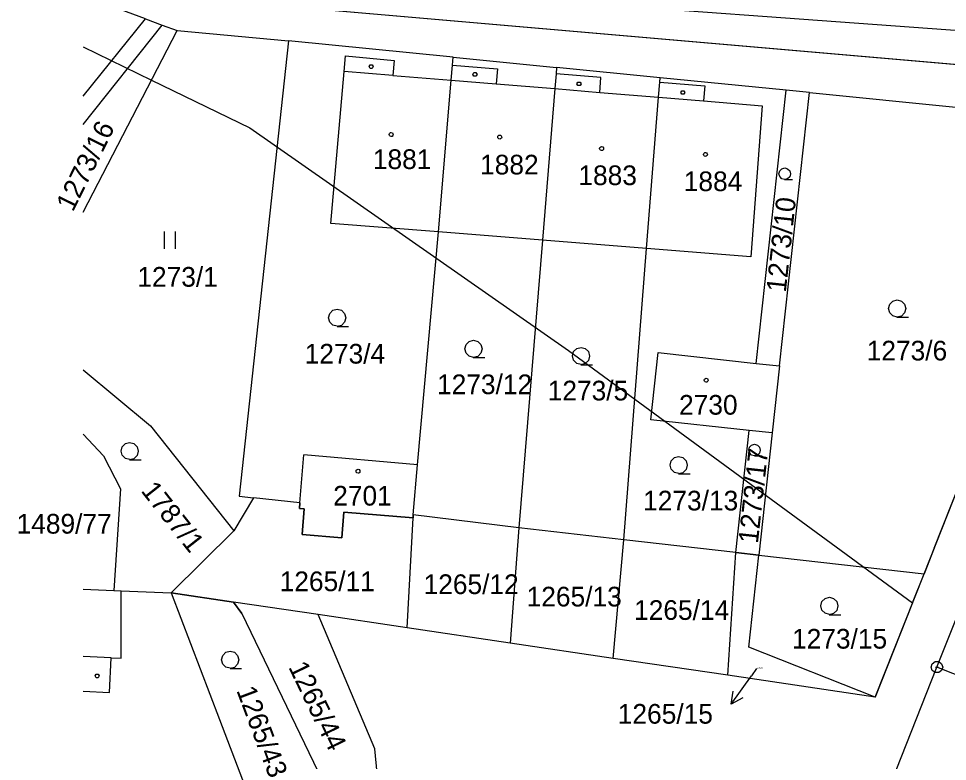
# Model space of a CAD drawing. Extents: x -777309 to -774195, y -1144706 to -1143600.
# Drawn here: x -777305.6 to -777225.3, y -1143914.1 to -1143849.9 of the extents above; entities that cross this region are included whole.
import ezdxf

# ---------------------------------------------------------------- set-up
doc = ezdxf.new("R2010")
doc.units = 0
for name, color, linetype in [('1', 7, 'Continuous'), ('11', 7, 'Continuous'), ('12', 7, 'Continuous'), ('2', 7, 'Continuous'), ('3', 7, 'Continuous'), ('4', 7, 'Continuous'), ('5', 7, 'Continuous'), ('7', 7, 'Continuous'), ('8', 7, 'Continuous')]:
    doc.layers.add(name, color=color, linetype=linetype)

msp = doc.modelspace()

# ---------------------------------------------------------------- linework, layer by layer
at = {"layer": '1'}
for p, q in [((-777294.6, -1143849.93), (-777300, -1143847.906)), ((-777281.88, -1143848.9), (-777167.58, -1143858.82)), ((-777300, -1143856.623), (-777294.6, -1143849.93)), ((-777294.6, -1143849.93), (-777293.16, -1143850.48)), ((-777300, -1143859.052), (-777293.16, -1143850.48)), ((-777300, -1143866.64), (-777291.88, -1143850.96)), ((-777293.16, -1143850.48), (-777291.88, -1143850.96)), ((-777291.88, -1143850.96), (-777282.26, -1143851.85)), ((-777282.26, -1143851.85), (-777286.51, -1143891.17)), ((-777268.04, -1143853.26), (-777282.26, -1143851.85)), ((-777277.45, -1143854.48), (-777277.34, -1143853.14)), ((-777277.34, -1143853.14), (-777273.14, -1143853.53)), ((-777268.09, -1143853.95), (-777268.04, -1143853.26)), ((-777268.04, -1143853.26), (-777259.1, -1143854.15)), ((-777273.14, -1143853.53), (-777273.25, -1143854.83)), ((-777268.2, -1143855.24), (-777268.09, -1143853.95)), ((-777259.1, -1143854.15), (-777259.14, -1143854.68)), ((-777250.16, -1143855.03), (-777259.1, -1143854.15)), ((-777278.59, -1143867.6), (-777277.45, -1143854.48)), ((-777273.25, -1143854.83), (-777268.2, -1143855.24)), ((-777259.14, -1143854.68), (-777259.25, -1143855.97)), ((-777250.19, -1143855.41), (-777250.16, -1143855.03)), ((-777239.27, -1143856.11), (-777250.16, -1143855.03)), ((-777269.3, -1143868.34), (-777268.2, -1143855.24)), ((-777250.3, -1143856.7), (-777250.19, -1143855.41)), ((-777250.19, -1143855.41), (-777246.31, -1143855.73)), ((-777246.31, -1143855.73), (-777246.42, -1143857.02)), ((-777259.25, -1143855.97), (-777260.32, -1143869.06)), ((-777251.32, -1143869.77), (-777250.3, -1143856.7)), ((-777241.85, -1143879.69), (-777239.27, -1143856.11)), ((-777239.86, -1143879.9), (-777237.27, -1143856.31)), ((-777237.27, -1143856.31), (-777239.27, -1143856.11)), ((-777237.27, -1143856.31), (-777224.33, -1143857.6)), ((-777246.42, -1143857.02), (-777241.35, -1143857.44)), ((-777241.35, -1143857.44), (-777242.31, -1143870.49)), ((-777226.25, -1143905.92), (-777208.67, -1143861.6)), ((-777226.49, -1143895.64), (-777214.78, -1143866.06)), ((-777269.3, -1143868.34), (-777278.59, -1143867.6)), ((-777271.1, -1143888.46), (-777269.3, -1143868.34)), ((-777260.32, -1143869.06), (-777269.3, -1143868.34)), ((-777260.32, -1143869.06), (-777262.35, -1143893.9)), ((-777251.32, -1143869.77), (-777260.32, -1143869.06)), ((-777253.28, -1143894.92), (-777251.32, -1143869.77)), ((-777242.31, -1143870.49), (-777251.32, -1143869.77)), ((-777250.96, -1143884.56), (-777250.33, -1143878.76)), ((-777250.33, -1143878.76), (-777241.85, -1143879.69)), ((-777241.85, -1143879.69), (-777239.86, -1143879.9)), ((-777239.86, -1143879.9), (-777240.49, -1143885.7)), ((-777300, -1143880.235), (-777294.18, -1143885.08)), ((-777242.48, -1143885.49), (-777250.96, -1143884.56)), ((-777294.18, -1143885.08), (-777286.98, -1143894.14)), ((-777243.63, -1143896.02), (-777242.48, -1143885.49)), ((-777240.49, -1143885.7), (-777242.48, -1143885.49)), ((-777300, -1143885.794), (-777298.23, -1143887.67)), ((-777240.49, -1143885.7), (-777241.64, -1143896.24)), ((-777298.23, -1143887.67), (-777296.76, -1143890.53)), ((-777281.26, -1143891.73), (-777280.92, -1143887.58)), ((-777271.1, -1143888.46), (-777280.92, -1143887.58)), ((-777271.48, -1143892.76), (-777271.1, -1143888.46)), ((-777296.76, -1143890.53), (-777297.35, -1143899.31)), ((-777286.51, -1143891.17), (-777285.27, -1143891.31)), ((-777285.27, -1143891.31), (-777286.98, -1143894.14)), ((-777281.26, -1143891.73), (-777285.27, -1143891.31)), ((-777281.26, -1143891.73), (-777281.3, -1143892.23)), ((-777281.3, -1143892.23), (-777280.9, -1143892.26)), ((-777280.9, -1143892.26), (-777281.08, -1143894.46)), ((-777277.66, -1143894.75), (-777277.48, -1143892.54)), ((-777277.48, -1143892.54), (-777271.5, -1143893.04)), ((-777271.5, -1143893.04), (-777271.48, -1143892.76)), ((-777262.35, -1143893.9), (-777271.48, -1143892.76)), ((-777272, -1143902.52), (-777271.5, -1143893.04)), ((-777286.98, -1143894.14), (-777292.38, -1143899.5)), ((-777262.35, -1143893.9), (-777263.1, -1143903.84)), ((-777253.28, -1143894.92), (-777262.35, -1143893.9)), ((-777281.08, -1143894.46), (-777277.66, -1143894.75)), ((-777254.2, -1143905.16), (-777253.28, -1143894.92)), ((-777243.63, -1143896.02), (-777253.28, -1143894.92)), ((-777244.31, -1143906.62), (-777243.63, -1143896.02)), ((-777243.63, -1143896.02), (-777241.64, -1143896.24)), ((-777226.49, -1143895.64), (-777227.36, -1143897.85)), ((-777242.51, -1143904.19), (-777241.64, -1143896.24)), ((-777241.64, -1143896.24), (-777227.36, -1143897.85)), ((-777231.58, -1143908.5), (-777227.36, -1143897.85)), ((-777300, -1143899.177), (-777297.35, -1143899.31)), ((-777297.35, -1143899.31), (-777296.7, -1143899.33)), ((-777296.7, -1143899.33), (-777292.38, -1143899.5)), ((-777287, -1143900.3), (-777292.38, -1143899.5)), ((-777292.38, -1143899.5), (-777288.2, -1143910.44)), ((-777286.27, -1143901.3), (-777287, -1143900.3)), ((-777279.7, -1143901.38), (-777287, -1143900.3)), ((-777286.27, -1143901.3), (-777279.72, -1143914.89)), ((-777274.79, -1143912.96), (-777279.7, -1143901.38)), ((-777272, -1143902.52), (-777279.7, -1143901.38)), ((-777263.1, -1143903.84), (-777272, -1143902.52)), ((-777254.2, -1143905.16), (-777263.1, -1143903.84)), ((-777231.58, -1143908.5), (-777242.51, -1143904.19)), ((-777244.31, -1143906.62), (-777254.2, -1143905.16)), ((-777239.05, -1143938.18), (-777226.25, -1143905.92)), ((-777207.85, -1143913.23), (-777226.25, -1143905.92)), ((-777231.58, -1143908.5), (-777244.31, -1143906.62)), ((-777288.2, -1143910.44), (-777286.22, -1143915.64)), ((-777274.6, -1143915.07), (-777274.79, -1143912.96))]:
    msp.add_line(p, q, dxfattribs=at)
at = {"layer": '11'}
for points in [[(-777300, -1143845.821), (-777292.27, -1143847.75), (-777289.53, -1143848.43), (-777281.88, -1143848.9), (-777167.58, -1143858.82), (-777035.36, -1143870.54), (-777014.02, -1143874.66), (-776998.39, -1143882.22), (-776992.99, -1143881.07), (-776972.79, -1143876.78), (-776970.83, -1143876.37), (-776959.34, -1143880.62), (-776893.47, -1143907.54), (-776747.29, -1143966.09), (-776712.36, -1143980.08), (-776627.91, -1144012.39)], [(-777300, -1143852.359), (-777294.09, -1143855.23), (-777285.59, -1143859.36), (-777258.07, -1143878.57), (-777228.36, -1143900.38)], [(-777228.36, -1143900.38), (-777227.36, -1143897.85), (-777214.78, -1143866.06), (-777212.82, -1143861.22), (-777208.67, -1143861.6), (-777184.32, -1143863.79), (-777124.98, -1143869.13), (-777082.45, -1143872.54), (-777032.92, -1143876.65)], [(-777228.36, -1143900.38), (-777231.58, -1143908.5), (-777242.51, -1143904.19), (-777241.64, -1143896.24), (-777243.63, -1143896.02), (-777253.28, -1143894.92), (-777262.35, -1143893.9), (-777271.48, -1143892.76), (-777271.5, -1143893.04), (-777277.48, -1143892.54), (-777277.66, -1143894.75), (-777281.08, -1143894.46), (-777280.9, -1143892.26), (-777281.3, -1143892.23), (-777281.26, -1143891.73), (-777285.27, -1143891.31), (-777286.98, -1143894.14), (-777292.38, -1143899.5), (-777287, -1143900.3), (-777286.27, -1143901.3), (-777279.72, -1143914.89)]]:
    msp.add_lwpolyline(points, dxfattribs=at)
at = {"layer": '12'}
for p, q in [((-777278.59, -1143867.6), (-777277.45, -1143854.48)), ((-777273.25, -1143854.83), (-777277.45, -1143854.48)), ((-777273.25, -1143854.83), (-777268.2, -1143855.24)), ((-777269.3, -1143868.34), (-777268.2, -1143855.24)), ((-777269.3, -1143868.34), (-777268.2, -1143855.24)), ((-777268.2, -1143855.24), (-777264.32, -1143855.56)), ((-777264.32, -1143855.56), (-777259.25, -1143855.97)), ((-777259.25, -1143855.97), (-777260.32, -1143869.06)), ((-777259.25, -1143855.97), (-777260.32, -1143869.06)), ((-777259.25, -1143855.97), (-777255.37, -1143856.29)), ((-777255.37, -1143856.29), (-777250.3, -1143856.7)), ((-777251.32, -1143869.77), (-777250.3, -1143856.7)), ((-777251.32, -1143869.77), (-777250.3, -1143856.7)), ((-777250.3, -1143856.7), (-777246.42, -1143857.02)), ((-777246.42, -1143857.02), (-777241.35, -1143857.44)), ((-777241.35, -1143857.44), (-777242.31, -1143870.49)), ((-777269.3, -1143868.34), (-777278.59, -1143867.6)), ((-777260.32, -1143869.06), (-777269.3, -1143868.34)), ((-777251.32, -1143869.77), (-777260.32, -1143869.06)), ((-777242.31, -1143870.49), (-777251.32, -1143869.77)), ((-777250.96, -1143884.56), (-777250.33, -1143878.76)), ((-777250.33, -1143878.76), (-777241.85, -1143879.69)), ((-777241.85, -1143879.69), (-777239.86, -1143879.9)), ((-777239.86, -1143879.9), (-777240.49, -1143885.7)), ((-777242.48, -1143885.49), (-777250.96, -1143884.56)), ((-777240.49, -1143885.7), (-777242.48, -1143885.49)), ((-777281.26, -1143891.73), (-777280.92, -1143887.58)), ((-777271.1, -1143888.46), (-777280.92, -1143887.58)), ((-777271.48, -1143892.76), (-777271.1, -1143888.46)), ((-777281.26, -1143891.73), (-777281.3, -1143892.23)), ((-777281.3, -1143892.23), (-777280.9, -1143892.26)), ((-777280.9, -1143892.26), (-777281.08, -1143894.46)), ((-777277.66, -1143894.75), (-777277.48, -1143892.54)), ((-777277.48, -1143892.54), (-777271.5, -1143893.04)), ((-777271.5, -1143893.04), (-777271.48, -1143892.76)), ((-777281.08, -1143894.46), (-777277.66, -1143894.75)), ((-777300, -1143899.177), (-777297.35, -1143899.31)), ((-777297.35, -1143899.31), (-777296.7, -1143899.33)), ((-777296.71, -1143905.15), (-777296.7, -1143899.33)), ((-777297.58, -1143905.11), (-777300, -1143905.01)), ((-777297.58, -1143905.11), (-777296.71, -1143905.15))]:
    msp.add_line(p, q, dxfattribs=at)
at = {"layer": '3'}
for p, q in [((-777293, -1143868.3), (-777293, -1143869.8)), ((-777292, -1143869.8), (-777292, -1143868.3))]:
    msp.add_line(p, q, dxfattribs=at)
for points in [[(-777239.39, -1143863.81), (-777239.645, -1143863.743), (-777239.826, -1143863.562), (-777239.893, -1143863.314), (-777239.826, -1143863.066), (-777239.645, -1143862.885), (-777239.397, -1143862.818), (-777239.149, -1143862.885), (-777238.968, -1143863.066), (-777238.901, -1143863.321), (-777238.968, -1143863.576), (-777239.149, -1143863.756), (-777239.403, -1143863.823), (-777238.733, -1143863.823)], [(-777229.68, -1143875.69), (-777230.06, -1143875.59), (-777230.33, -1143875.32), (-777230.43, -1143874.95), (-777230.33, -1143874.58), (-777230.06, -1143874.31), (-777229.69, -1143874.21), (-777229.32, -1143874.31), (-777229.05, -1143874.58), (-777228.95, -1143874.96), (-777229.05, -1143875.34), (-777229.32, -1143875.61), (-777229.7, -1143875.71), (-777228.7, -1143875.71)], [(-777278.04, -1143876.49), (-777278.42, -1143876.39), (-777278.69, -1143876.12), (-777278.79, -1143875.75), (-777278.69, -1143875.38), (-777278.42, -1143875.11), (-777278.05, -1143875.01), (-777277.68, -1143875.11), (-777277.41, -1143875.38), (-777277.31, -1143875.76), (-777277.41, -1143876.14), (-777277.68, -1143876.41), (-777278.06, -1143876.51), (-777277.06, -1143876.51)], [(-777266.27, -1143879.17), (-777266.65, -1143879.07), (-777266.92, -1143878.8), (-777267.02, -1143878.43), (-777266.92, -1143878.06), (-777266.65, -1143877.79), (-777266.28, -1143877.69), (-777265.91, -1143877.79), (-777265.64, -1143878.06), (-777265.54, -1143878.44), (-777265.64, -1143878.82), (-777265.91, -1143879.09), (-777266.29, -1143879.19), (-777265.29, -1143879.19)], [(-777256.98, -1143879.79), (-777257.36, -1143879.69), (-777257.63, -1143879.42), (-777257.73, -1143879.05), (-777257.63, -1143878.68), (-777257.36, -1143878.41), (-777256.99, -1143878.31), (-777256.62, -1143878.41), (-777256.35, -1143878.68), (-777256.25, -1143879.06), (-777256.35, -1143879.44), (-777256.62, -1143879.71), (-777257, -1143879.81), (-777256, -1143879.81)], [(-777295.96, -1143888), (-777296.34, -1143887.9), (-777296.61, -1143887.63), (-777296.71, -1143887.26), (-777296.61, -1143886.89), (-777296.34, -1143886.62), (-777295.97, -1143886.52), (-777295.6, -1143886.62), (-777295.33, -1143886.89), (-777295.23, -1143887.27), (-777295.33, -1143887.65), (-777295.6, -1143887.92), (-777295.98, -1143888.02), (-777294.98, -1143888.02)], [(-777242, -1143887.67), (-777242.255, -1143887.603), (-777242.436, -1143887.422), (-777242.503, -1143887.174), (-777242.436, -1143886.926), (-777242.255, -1143886.745), (-777242.007, -1143886.678), (-777241.759, -1143886.745), (-777241.578, -1143886.926), (-777241.511, -1143887.181), (-777241.578, -1143887.436), (-777241.759, -1143887.616), (-777242.013, -1143887.683), (-777241.343, -1143887.683)], [(-777248.55, -1143889.21), (-777248.93, -1143889.11), (-777249.2, -1143888.84), (-777249.3, -1143888.47), (-777249.2, -1143888.1), (-777248.93, -1143887.83), (-777248.56, -1143887.73), (-777248.19, -1143887.83), (-777247.92, -1143888.1), (-777247.82, -1143888.48), (-777247.92, -1143888.86), (-777248.19, -1143889.13), (-777248.57, -1143889.23), (-777247.57, -1143889.23)], [(-777235.53, -1143901.37), (-777235.91, -1143901.27), (-777236.18, -1143901), (-777236.28, -1143900.63), (-777236.18, -1143900.26), (-777235.91, -1143899.99), (-777235.54, -1143899.89), (-777235.17, -1143899.99), (-777234.9, -1143900.26), (-777234.8, -1143900.64), (-777234.9, -1143901.02), (-777235.17, -1143901.29), (-777235.55, -1143901.39), (-777234.55, -1143901.39)], [(-777287.28, -1143906.02), (-777287.66, -1143905.92), (-777287.93, -1143905.65), (-777288.03, -1143905.28), (-777287.93, -1143904.91), (-777287.66, -1143904.64), (-777287.29, -1143904.54), (-777286.92, -1143904.64), (-777286.65, -1143904.91), (-777286.55, -1143905.29), (-777286.65, -1143905.67), (-777286.92, -1143905.94), (-777287.3, -1143906.04), (-777286.3, -1143906.04)]]:
    msp.add_lwpolyline(points, dxfattribs=at)
at = {"layer": '4'}
for p, q in [((-777216.02, -1143851.57), (-777281.53, -1143846.8)), ((-777268.09, -1143853.95), (-777264.21, -1143854.26)), ((-777264.21, -1143854.26), (-777264.32, -1143855.56)), ((-777273.25, -1143854.83), (-777277.45, -1143854.48)), ((-777255.27, -1143855), (-777259.14, -1143854.68)), ((-777255.37, -1143856.29), (-777255.27, -1143855)), ((-777268.2, -1143855.24), (-777264.32, -1143855.56)), ((-777264.32, -1143855.56), (-777259.25, -1143855.97)), ((-777259.25, -1143855.97), (-777255.37, -1143856.29)), ((-777255.37, -1143856.29), (-777250.3, -1143856.7)), ((-777250.3, -1143856.7), (-777246.42, -1143857.02)), ((-777296.71, -1143905.15), (-777296.7, -1143899.33)), ((-777297.58, -1143905.11), (-777300, -1143905.01)), ((-777297.72, -1143908.1), (-777297.58, -1143905.11)), ((-777297.58, -1143905.11), (-777296.71, -1143905.15)), ((-777300, -1143907.994), (-777297.72, -1143908.1))]:
    msp.add_line(p, q, dxfattribs=at)
at = {"layer": '5'}
for points in [[(-777275.02, -1143853.92), (-777274.93, -1143854.07), (-777275.02, -1143854.22), (-777275.2, -1143854.22), (-777275.29, -1143854.07), (-777275.2, -1143853.92)], [(-777266.06, -1143854.59), (-777265.97, -1143854.74), (-777266.06, -1143854.89), (-777266.24, -1143854.89), (-777266.33, -1143854.74), (-777266.24, -1143854.59)], [(-777257.07, -1143855.4), (-777256.98, -1143855.55), (-777257.07, -1143855.7), (-777257.25, -1143855.7), (-777257.34, -1143855.55), (-777257.25, -1143855.4)], [(-777248.11, -1143856.15), (-777248.02, -1143856.3), (-777248.11, -1143856.45), (-777248.29, -1143856.45), (-777248.38, -1143856.3), (-777248.29, -1143856.15)], [(-777273.38, -1143859.76), (-777273.28, -1143859.78), (-777273.23, -1143859.87), (-777273.21, -1143859.93), (-777273.23, -1143860.02), (-777273.31, -1143860.09), (-777273.38, -1143860.1), (-777273.47, -1143860.07), (-777273.53, -1143860.01), (-777273.55, -1143859.93), (-777273.53, -1143859.84), (-777273.45, -1143859.77)], [(-777264.01, -1143859.98), (-777263.91, -1143860), (-777263.86, -1143860.09), (-777263.84, -1143860.15), (-777263.86, -1143860.24), (-777263.94, -1143860.31), (-777264.01, -1143860.32), (-777264.1, -1143860.29), (-777264.16, -1143860.23), (-777264.18, -1143860.15), (-777264.16, -1143860.06), (-777264.08, -1143859.99)], [(-777255.21, -1143860.97), (-777255.11, -1143860.99), (-777255.06, -1143861.08), (-777255.04, -1143861.14), (-777255.06, -1143861.23), (-777255.14, -1143861.3), (-777255.21, -1143861.31), (-777255.3, -1143861.28), (-777255.36, -1143861.22), (-777255.38, -1143861.14), (-777255.36, -1143861.05), (-777255.28, -1143860.98)], [(-777246.24, -1143861.48), (-777246.14, -1143861.5), (-777246.09, -1143861.59), (-777246.07, -1143861.65), (-777246.09, -1143861.74), (-777246.17, -1143861.81), (-777246.24, -1143861.82), (-777246.33, -1143861.79), (-777246.39, -1143861.73), (-777246.41, -1143861.65), (-777246.39, -1143861.56), (-777246.31, -1143861.49)], [(-777246.18, -1143880.98), (-777246.08, -1143881), (-777246.03, -1143881.09), (-777246.01, -1143881.15), (-777246.03, -1143881.24), (-777246.11, -1143881.31), (-777246.18, -1143881.32), (-777246.27, -1143881.29), (-777246.33, -1143881.23), (-777246.35, -1143881.15), (-777246.33, -1143881.06), (-777246.25, -1143880.99)], [(-777276.25, -1143888.84), (-777276.15, -1143888.86), (-777276.1, -1143888.95), (-777276.08, -1143889.01), (-777276.1, -1143889.1), (-777276.18, -1143889.17), (-777276.25, -1143889.18), (-777276.34, -1143889.15), (-777276.4, -1143889.09), (-777276.42, -1143889.01), (-777276.4, -1143888.92), (-777276.32, -1143888.85)], [(-777298.69, -1143906.53), (-777298.6, -1143906.68), (-777298.69, -1143906.83), (-777298.87, -1143906.83), (-777298.96, -1143906.68), (-777298.87, -1143906.53)]]:
    msp.add_lwpolyline(points, close=True, dxfattribs=at)
at = {"layer": '7'}
for p in [(-777241.83, -1143906.04), (-777244.01, -1143909.104)]:
    msp.add_line(p, (-777242.27, -1143906.66), dxfattribs=at)
msp.add_lwpolyline([(-777243.022, -1143908.579), (-777244.01, -1143909.104), (-777243.837, -1143907.999)], dxfattribs=at)
at = {"layer": '8'}
msp.add_line((-777226.37, -1143905.92), (-777226.13, -1143905.92), dxfattribs=at)
msp.add_lwpolyline([(-777226.1, -1143905.44), (-777225.85, -1143905.62), (-777225.75, -1143905.91), (-777225.85, -1143906.2), (-777226.1, -1143906.38), (-777226.41, -1143906.38), (-777226.66, -1143906.2), (-777226.76, -1143905.91), (-777226.66, -1143905.62), (-777226.41, -1143905.44)], close=True, dxfattribs=at)

# ---------------------------------------------------------------- texts
at = {"layer": '2'}
for s, rotation, p in [('1273/16', 63.59832, (-777300.875, -1143866.678)), ('1273/10', 83.76643, (-777239.307, -1143873.61)), ('1273/17', 83.70913, (-777241.717, -1143895.3)), ('1787/1', 308.30859, (-777295.057, -1143890.708)), ('1265/44', 295.87541, (-777282.289, -1143905.913)), ('1265/43', 290.66149, (-777286.771, -1143907.927))]:
    msp.add_text(s, height=1.7, rotation=rotation, dxfattribs=at).set_placement(p)
for s, height, p in [('1881', 1.7, (-777274.967, -1143862.91)), ('1882', 1.7, (-777265.707, -1143863.38)), ('1883', 1.7, (-777257.217, -1143864.3)), ('1884', 1.7, (-777248.117, -1143864.82)), ('1273/1', 1.7, (-777295.307, -1143873.07)), ('1273/4', 1.7, (-777280.857, -1143879.71)), ('1273/6', 1.7, (-777232.317, -1143879.44)), ('1273/12', 1.7, (-777269.427, -1143882.35)), ('1273/5', 1.7, (-777259.867, -1143882.89)), ('2730', 1.7, (-777248.523, -1143884.12)), ('2701', 1.7, (-777278.393, -1143891.97)), ('1273/13', 1.7, (-777251.627, -1143892.39)), ('1489/77', 1.7, (-777305.737, -1143894.39)), ('1265/11', 1.7, (-777283.017, -1143899.36)), ('1265/12', 1.7, (-777270.587, -1143899.61)), ('1265/13', 1.7, (-777261.687, -1143900.68)), ('1265/14', 1.7, (-777252.407, -1143901.84)), ('1273/15', 1.7, (-777238.767, -1143904.32)), ('1265/15', 0.1, (-777241.807, -1143906.04))]:
    msp.add_text(s, height=height, dxfattribs=at).set_placement(p)
at = {"layer": '7'}
msp.add_text('1265/15', height=1.7, dxfattribs=at).set_placement((-777253.814, -1143910.8))

doc.saveas('drawing.dxf')
